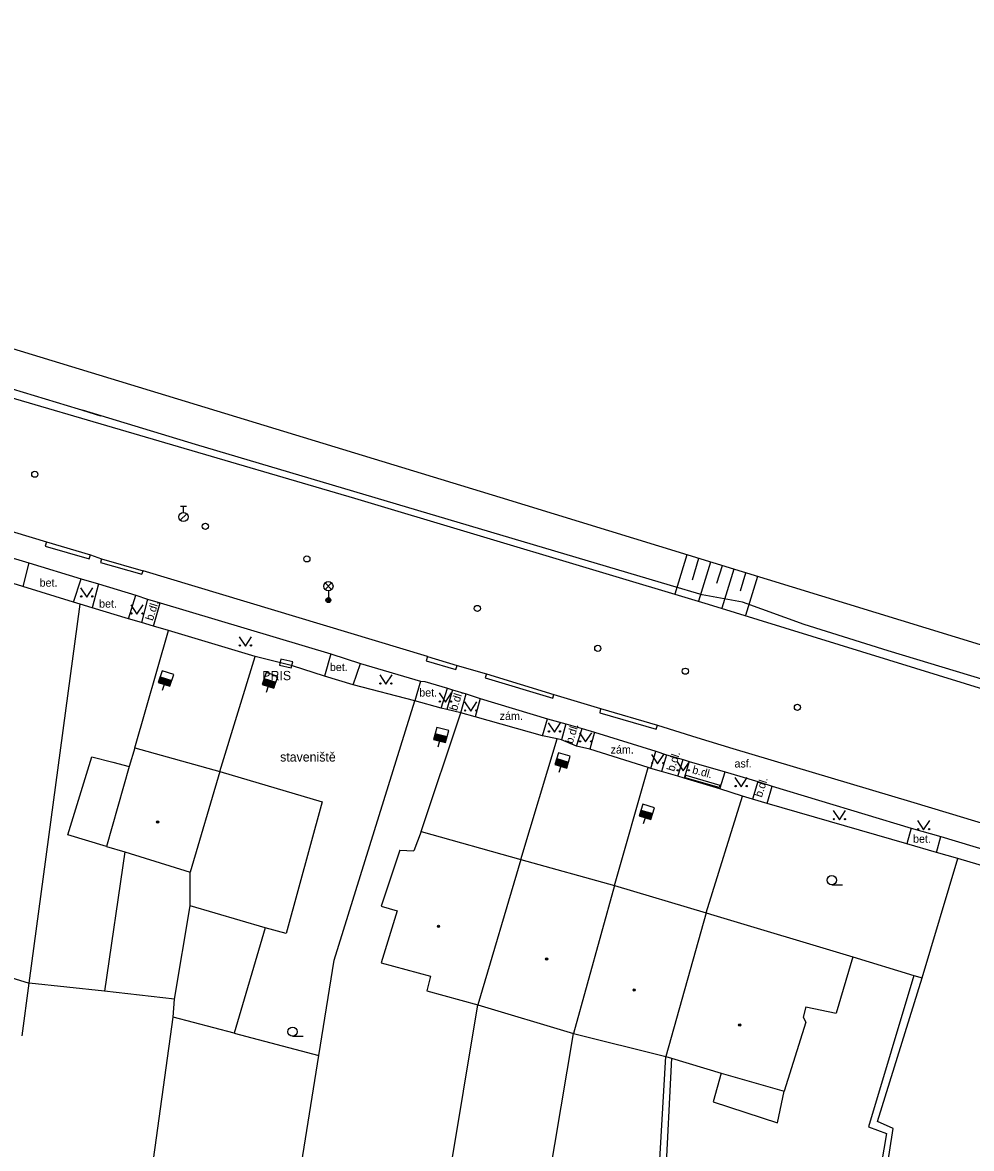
# Model space of a CAD drawing. Extents: x -599951 to -598963, y -1164095 to -1162939.
# Drawn here: x -599865.7 to -599788.6, y -1164037.8 to -1163946.4 of the extents above; entities that cross this region are included whole.
import ezdxf

# ---------------------------------------------------------------- set-up
doc = ezdxf.new("R2010")
doc.units = 0
for name, color, linetype in [('Level 10', 7, 'Continuous'), ('Level 11', 7, 'Continuous'), ('Level 14', 7, 'Continuous'), ('Level 15', 7, 'Continuous'), ('Level 24', 7, 'Continuous'), ('Level 28', 7, 'Continuous'), ('Level 33', 7, 'Continuous'), ('Level 36', 7, 'Continuous'), ('Level 39', 7, 'Continuous'), ('Level 40', 7, 'Continuous'), ('Level 41', 7, 'Continuous'), ('Level 5', 7, 'Continuous')]:
    doc.layers.add(name, color=color, linetype=linetype)

msp = doc.modelspace()

# ---------------------------------------------------------------- linework, layer by layer
at = {"layer": 'Level 10'}
for points in [[(-599870.55, -1163975.72), (-599838.76, -1163985.04)], [(-599877.86, -1163984.33), (-599863.77, -1163988.58)], [(-599838.76, -1163985.04), (-599810.03, -1163993.64)], [(-599863.77, -1163988.58), (-599860.2, -1163989.64)], [(-599860.2, -1163989.64), (-599859.3, -1163989.97)], [(-599859.3, -1163989.97), (-599855.91, -1163990.95)], [(-599832.81, -1163997.89), (-599855.91, -1163990.95)], [(-599810.03, -1163993.64), (-599780.73, -1164002.68)], [(-599832.81, -1163997.89), (-599830.41, -1163998.63)], [(-599830.41, -1163998.63), (-599828.03, -1163999.3)], [(-599828.03, -1163999.3), (-599822.56, -1164000.98)], [(-599822.56, -1164000.98), (-599818.76, -1164002.12)], [(-599818.76, -1164002.12), (-599814.13, -1164003.48)], [(-599814.13, -1164003.48), (-599810.94, -1164004.47), (-599808.03, -1164005.36), (-599793.61, -1164009.68), (-599790.46, -1164010.63), (-599782.22, -1164013.1), (-599779.2, -1164013.99), (-599762.28, -1164019.08), (-599758.99, -1164020.06), (-599752.18, -1164022.09), (-599749.1, -1164022.99), (-599728.07, -1164029.37), (-599727.87, -1164029.43), (-599724.88, -1164030.34), (-599723.05, -1164030.88), (-599720.11, -1164031.75), (-599715.69, -1164033.11)]]:
    msp.add_lwpolyline(points, dxfattribs=at)
at = {"layer": 'Level 11'}
for points in [[(-599701.67, -1164025.68), (-599735.28, -1164015.53), (-599734.93, -1164015.64), (-599737.84, -1164014.76), (-599764.73, -1164006.61), (-599764.17, -1164006.78), (-599768.63, -1164005.43), (-599780.82, -1164001.84), (-599795.4, -1163997.44), (-599802.23, -1163995.31), (-599807.23, -1163993.48), (-599810.52, -1163992.9), (-599813.08, -1163992.13), (-599851.66, -1163980.69), (-599860.84, -1163977.91), (-599859.39, -1163978.35), (-599896.02, -1163967.25), (-599909.01, -1163963.35), (-599920.55, -1163959.65), (-599941.4, -1163951.61), (-599950.74, -1163946.63), (-599950.31, -1163946.86), (-599951.125, -1163946.425)], [(-599893.52, -1163981.85), (-599865.19, -1163990.3)], [(-599865.69, -1163992.22), (-599878.24, -1163988.35)], [(-599863.77, -1163988.58), (-599863.86, -1163988.93), (-599860.3, -1163989.98), (-599860.2, -1163989.64)], [(-599865.19, -1163990.3), (-599865.69, -1163992.22)], [(-599865.19, -1163990.3), (-599860.96, -1163991.58)], [(-599859.3, -1163989.97), (-599859.39, -1163990.27), (-599856.01, -1163991.21), (-599855.91, -1163990.95)], [(-599861.58, -1163993.48), (-599860.96, -1163991.58)], [(-599860.96, -1163991.58), (-599859.54, -1163992.01)], [(-599861.58, -1163993.48), (-599865.69, -1163992.22)], [(-599859.54, -1163992.01), (-599860.05, -1163993.94)], [(-599859.54, -1163992.01), (-599856.51, -1163992.92)], [(-599861.03, -1163993.65), (-599861.58, -1163993.48)], [(-599857.1, -1163994.83), (-599856.51, -1163992.92)], [(-599856.51, -1163992.92), (-599855.56, -1163993.24)], [(-599855.56, -1163993.24), (-599856.05, -1163995.15)], [(-599855.56, -1163993.24), (-599854.52, -1163993.55)], [(-599865.16, -1164024.41), (-599861.03, -1163993.65)], [(-599860.05, -1163993.94), (-599861.03, -1163993.65)], [(-599857.1, -1163994.83), (-599860.05, -1163993.94)], [(-599855.06, -1163995.44), (-599854.52, -1163993.55)], [(-599854.52, -1163993.55), (-599840.68, -1163997.68)], [(-599856.05, -1163995.15), (-599857.1, -1163994.83)], [(-599855.06, -1163995.44), (-599856.05, -1163995.15)], [(-599856.6, -1164005.31), (-599853.86, -1163995.8)], [(-599846.82, -1163997.91), (-599853.86, -1163995.8), (-599855.06, -1163995.44)], [(-599849.68, -1164007.24), (-599846.82, -1163997.91)], [(-599843.79, -1163998.65), (-599846.82, -1163997.91)], [(-599840.68, -1163997.68), (-599841.19, -1163999.49)], [(-599840.68, -1163997.68), (-599838.27, -1163998.46)], [(-599832.81, -1163997.89), (-599832.92, -1163998.25), (-599830.51, -1163998.95), (-599830.41, -1163998.63)], [(-599841.19, -1163999.49), (-599843.79, -1163998.65)], [(-599838.86, -1164000.21), (-599838.27, -1163998.46)], [(-599838.27, -1163998.46), (-599833.39, -1163999.9)], [(-599838.86, -1164000.21), (-599841.19, -1163999.49)], [(-599833.39, -1163999.9), (-599833.86, -1164001.51)], [(-599833.39, -1163999.9), (-599833.05, -1163999.93), (-599831.21, -1164000.48)], [(-599828.03, -1163999.3), (-599828.14, -1163999.64), (-599822.65, -1164001.27), (-599822.56, -1164000.98)], [(-599833.86, -1164001.51), (-599838.86, -1164000.21)], [(-599831.71, -1164002.08), (-599831.21, -1164000.48)], [(-599830.8, -1164000.61), (-599831.25, -1164002.19)], [(-599831.21, -1164000.48), (-599830.8, -1164000.61)], [(-599830.8, -1164000.61), (-599829.67, -1164000.93)], [(-599840.4, -1164022.54), (-599833.86, -1164001.51)], [(-599831.71, -1164002.08), (-599833.86, -1164001.51)], [(-599830.12, -1164002.48), (-599829.67, -1164000.93)], [(-599829.67, -1164000.93), (-599828.54, -1164001.3)], [(-599828.54, -1164001.3), (-599828.94, -1164002.79)], [(-599828.54, -1164001.3), (-599823.07, -1164002.96)], [(-599833.33, -1164012.11), (-599830.12, -1164002.48)], [(-599831.25, -1164002.19), (-599831.71, -1164002.08)], [(-599830.12, -1164002.48), (-599831.25, -1164002.19)], [(-599828.94, -1164002.79), (-599830.12, -1164002.48)], [(-599818.76, -1164002.12), (-599818.82, -1164002.47), (-599814.26, -1164003.81), (-599814.13, -1164003.48)], [(-599823.48, -1164004.33), (-599828.94, -1164002.79)], [(-599823.48, -1164004.33), (-599823.07, -1164002.96)], [(-599823.07, -1164002.96), (-599821.59, -1164003.37)], [(-599821.59, -1164003.37), (-599821.94, -1164004.67)], [(-599821.59, -1164003.37), (-599820.27, -1164003.75)], [(-599822.29, -1164004.59), (-599823.48, -1164004.33)], [(-599820.71, -1164005.18), (-599820.27, -1164003.75)], [(-599820.27, -1164003.75), (-599819.27, -1164004.04)], [(-599819.27, -1164004.04), (-599819.64, -1164005.42)], [(-599819.27, -1164004.04), (-599814.28, -1164005.58)], [(-599825.23, -1164014.39), (-599822.29, -1164004.59)], [(-599821.94, -1164004.67), (-599822.29, -1164004.59)], [(-599820.71, -1164005.18), (-599821.94, -1164004.67)], [(-599819.64, -1164005.42), (-599820.71, -1164005.18)], [(-599862.04, -1164012.37), (-599860.08, -1164006.05)], [(-599860.08, -1164006.05), (-599858.37, -1164006.49)], [(-599814.89, -1164006.92), (-599819.64, -1164005.42)], [(-599814.69, -1164006.98), (-599814.28, -1164005.58)], [(-599814.28, -1164005.58), (-599813.4, -1164005.88)], [(-599813.4, -1164005.88), (-599813.82, -1164007.23)], [(-599813.4, -1164005.88), (-599812.07, -1164006.25)], [(-599812.48, -1164007.61), (-599812.07, -1164006.25)], [(-599812.07, -1164006.25), (-599811.56, -1164006.41)], [(-599858.37, -1164006.49), (-599857.04, -1164006.84)], [(-599849.68, -1164007.24), (-599841.38, -1164009.69)], [(-599817.63, -1164016.49), (-599814.89, -1164006.92)], [(-599814.69, -1164006.98), (-599814.89, -1164006.92)], [(-599813.82, -1164007.23), (-599814.69, -1164006.98)], [(-599812.48, -1164007.61), (-599813.82, -1164007.23)], [(-599811.56, -1164006.41), (-599811.98, -1164007.78)], [(-599811.56, -1164006.41), (-599808.64, -1164007.26)], [(-599811.98, -1164007.78), (-599812.48, -1164007.61)], [(-599809.08, -1164008.64), (-599811.98, -1164007.78)], [(-599809.08, -1164008.64), (-599808.64, -1164007.26)], [(-599808.64, -1164007.26), (-599805.99, -1164008.05)], [(-599805.99, -1164008.05), (-599806.42, -1164009.47)], [(-599805.99, -1164008.05), (-599804.82, -1164008.42)], [(-599807.23, -1164009.23), (-599809.08, -1164008.64)], [(-599805.24, -1164009.82), (-599804.82, -1164008.42)], [(-599804.82, -1164008.42), (-599793.55, -1164011.83)], [(-599841.38, -1164009.69), (-599844.29, -1164020.39)], [(-599810.2, -1164018.7), (-599807.23, -1164009.23)], [(-599806.42, -1164009.47), (-599807.23, -1164009.23)], [(-599805.24, -1164009.82), (-599806.42, -1164009.47)], [(-599793.89, -1164013.12), (-599805.24, -1164009.82)], [(-599858.89, -1164013.32), (-599862.04, -1164012.37)], [(-599793.55, -1164011.83), (-599793.89, -1164013.12)], [(-599793.55, -1164011.83), (-599791.14, -1164012.52)], [(-599791.49, -1164013.82), (-599791.14, -1164012.52)], [(-599791.14, -1164012.52), (-599782.8, -1164015.03)], [(-599791.49, -1164013.82), (-599793.89, -1164013.12)], [(-599857.41, -1164013.77), (-599859.04, -1164025.06)], [(-599792.65, -1164023.99), (-599789.75, -1164014.31)], [(-599789.75, -1164014.31), (-599791.49, -1164013.82)], [(-599783.09, -1164016.27), (-599789.75, -1164014.31)], [(-599852.09, -1164018.14), (-599852.09, -1164015.4)], [(-599853.36, -1164025.72), (-599852.09, -1164018.14)], [(-599846.01, -1164019.93), (-599852.09, -1164018.14)], [(-599846.01, -1164019.93), (-599848.53, -1164028.49)], [(-599844.29, -1164020.39), (-599846.01, -1164019.93)], [(-599873.16, -1164021.95), (-599865.16, -1164024.41)], [(-599843.8, -1164043.83), (-599841.64, -1164030.3), (-599840.4, -1164022.54)], [(-599798.28, -1164022.29), (-599793.32, -1164023.79)], [(-599865.73, -1164028.69), (-599865.16, -1164024.41)], [(-599859.04, -1164025.06), (-599865.16, -1164024.41)], [(-599793.32, -1164023.79), (-599797.01, -1164036.08)], [(-599796.27, -1164035.66), (-599792.65, -1164023.99)], [(-599793.32, -1164023.79), (-599792.65, -1164023.99)], [(-599853.36, -1164025.72), (-599859.04, -1164025.06)], [(-599853.48, -1164027.19), (-599853.36, -1164025.72)], [(-599832.23, -1164047.22), (-599828.73, -1164026.17)], [(-599855.3, -1164040.31), (-599853.48, -1164027.19)], [(-599848.53, -1164028.49), (-599853.48, -1164027.19)], [(-599848.53, -1164028.49), (-599841.64, -1164030.3)], [(-599824.49, -1164049.43), (-599820.97, -1164028.51)], [(-599814.1, -1164041.06), (-599813.48, -1164030.38)], [(-599813, -1164030.52), (-599813.51, -1164040.63)], [(-599808.98, -1164031.73), (-599809.61, -1164034.05)], [(-599804.39, -1164035.76), (-599803.85, -1164033.18)], [(-599809.61, -1164034.05), (-599804.39, -1164035.76)], [(-599797.01, -1164036.08), (-599795.56, -1164036.62)], [(-599796.56, -1164046.19), (-599795.01, -1164036.21)], [(-599795.01, -1164036.21), (-599796.27, -1164035.66)], [(-599795.56, -1164036.62), (-599797.03, -1164045.38)]]:
    msp.add_lwpolyline(points, dxfattribs=at)
at = {"layer": 'Level 14'}
for points in [[(-599826.93, -1163985), (-599910.26, -1163959.57)], [(-599740.01, -1164011.65), (-599740.09, -1164011.62), (-599826.93, -1163985)]]:
    msp.add_lwpolyline(points, dxfattribs=at)
at = {"layer": 'Level 15'}
for points in [[(-599811.77, -1163989.65), (-599812.74, -1163992.83)], [(-599810.81, -1163989.94), (-599811.34, -1163991.69)], [(-599809.85, -1163990.24), (-599810.82, -1163993.4)], [(-599808.9, -1163990.53), (-599809.34, -1163991.98)], [(-599807.94, -1163990.82), (-599808.91, -1163993.98)], [(-599806.99, -1163991.12), (-599807.44, -1163992.6)], [(-599806.03, -1163991.41), (-599807, -1163994.57)]]:
    msp.add_lwpolyline(points, dxfattribs=at)
at = {"layer": 'Level 24'}
msp.add_lwpolyline([(-599844.854, -1163998.597), (-599843.882, -1163998.829), (-599843.766, -1163998.343), (-599844.738, -1163998.11)], close=True, dxfattribs=at)
msp.add_lwpolyline([(-599811.85, -1164007.54), (-599809.08, -1164008.34), (-599809.14, -1164008.54), (-599811.91, -1164007.74), (-599811.85, -1164007.54)], dxfattribs=at)
at = {"layer": 'Level 28'}
for p, q in [((-599852.89, -1163985.695), (-599852.39, -1163985.695)), ((-599852.64, -1163986.195), (-599852.64, -1163985.695)), ((-599852.898, -1163986.842), (-599852.368, -1163986.312)), ((-599854.659, -1163999.916), (-599853.708, -1164000.225)), ((-599854.644, -1163999.868), (-599853.693, -1164000.177)), ((-599854.628, -1163999.821), (-599853.677, -1164000.13)), ((-599854.613, -1163999.773), (-599853.662, -1164000.082)), ((-599854.597, -1163999.726), (-599853.646, -1164000.035)), ((-599854.582, -1163999.678), (-599853.631, -1163999.987)), ((-599854.566, -1163999.631), (-599853.615, -1163999.94)), ((-599854.551, -1163999.583), (-599853.6, -1163999.892)), ((-599854.536, -1163999.536), (-599853.584, -1163999.844)), ((-599846.163, -1163999.923), (-599845.212, -1164000.232)), ((-599846.147, -1163999.876), (-599845.196, -1164000.185)), ((-599846.132, -1163999.828), (-599845.181, -1164000.137)), ((-599846.116, -1163999.781), (-599845.165, -1164000.09)), ((-599846.101, -1163999.733), (-599845.15, -1164000.042)), ((-599846.086, -1163999.686), (-599845.134, -1163999.994)), ((-599854.675, -1163999.964), (-599853.723, -1164000.272)), ((-599854.214, -1164000.166), (-599854.378, -1164000.67)), ((-599846.225, -1164000.114), (-599845.273, -1164000.422)), ((-599846.209, -1164000.066), (-599845.258, -1164000.375)), ((-599846.194, -1164000.018), (-599845.243, -1164000.327)), ((-599846.178, -1163999.971), (-599845.227, -1164000.28)), ((-599845.764, -1164000.316), (-599845.928, -1164000.82)), ((-599832.284, -1164004.479), (-599831.318, -1164004.737)), ((-599832.271, -1164004.43), (-599831.305, -1164004.689)), ((-599832.258, -1164004.382), (-599831.292, -1164004.641)), ((-599832.245, -1164004.334), (-599831.279, -1164004.593)), ((-599832.232, -1164004.286), (-599831.266, -1164004.544)), ((-599832.219, -1164004.237), (-599831.253, -1164004.496)), ((-599832.206, -1164004.189), (-599831.24, -1164004.448)), ((-599832.193, -1164004.141), (-599831.227, -1164004.399)), ((-599832.309, -1164004.575), (-599831.343, -1164004.834)), ((-599832.296, -1164004.527), (-599831.33, -1164004.786)), ((-599831.839, -1164004.753), (-599831.976, -1164005.265)), ((-599822.358, -1164006.282), (-599821.4, -1164006.569)), ((-599822.343, -1164006.234), (-599821.385, -1164006.521)), ((-599822.329, -1164006.187), (-599821.371, -1164006.473)), ((-599822.458, -1164006.618), (-599821.5, -1164006.905)), ((-599822.444, -1164006.57), (-599821.486, -1164006.857)), ((-599822.429, -1164006.522), (-599821.471, -1164006.809)), ((-599822.415, -1164006.474), (-599821.457, -1164006.761)), ((-599822.401, -1164006.426), (-599821.443, -1164006.713)), ((-599822.386, -1164006.378), (-599821.428, -1164006.665)), ((-599822.372, -1164006.33), (-599821.414, -1164006.617)), ((-599821.993, -1164006.809), (-599822.146, -1164007.317)), ((-599815.619, -1164010.796), (-599814.662, -1164011.086)), ((-599815.605, -1164010.748), (-599814.648, -1164011.038)), ((-599815.59, -1164010.7), (-599814.633, -1164010.99)), ((-599815.576, -1164010.652), (-599814.619, -1164010.942)), ((-599815.561, -1164010.604), (-599814.604, -1164010.894)), ((-599815.547, -1164010.556), (-599814.59, -1164010.846)), ((-599815.532, -1164010.509), (-599814.575, -1164010.799)), ((-599815.518, -1164010.461), (-599814.561, -1164010.751)), ((-599815.503, -1164010.413), (-599814.546, -1164010.703)), ((-599815.489, -1164010.365), (-599814.531, -1164010.655)), ((-599815.155, -1164010.989), (-599815.309, -1164011.496))]:
    msp.add_line(p, q, dxfattribs=at)
for points in [[(-599854.69, -1164000.011), (-599853.739, -1164000.32), (-599853.43, -1163999.369), (-599854.381, -1163999.06)], [(-599846.24, -1164000.161), (-599845.289, -1164000.47), (-599844.98, -1163999.519), (-599845.931, -1163999.21)], [(-599832.322, -1164004.624), (-599831.356, -1164004.882), (-599831.098, -1164003.916), (-599832.064, -1164003.658)], [(-599822.472, -1164006.665), (-599821.515, -1164006.952), (-599821.228, -1164005.995), (-599822.185, -1164005.708)], [(-599815.634, -1164010.843), (-599814.677, -1164011.134), (-599814.386, -1164010.177), (-599815.343, -1164009.886)]]:
    msp.add_lwpolyline(points, close=True, dxfattribs=at)
for centre, radius in [((-599864.71, -1163983.1), 0.25), ((-599852.64, -1163986.57), 0.375), ((-599850.86, -1163987.33), 0.25), ((-599842.62, -1163989.97), 0.25), ((-599828.77, -1163994), 0.25), ((-599818.99, -1163997.24), 0.25), ((-599811.88, -1163999.09), 0.25), ((-599802.78, -1164002.03), 0.25)]:
    msp.add_circle(centre, radius, dxfattribs=at)
at = {"layer": 'Level 33'}
for p, q in [((-599841.135, -1163992.46), (-599840.605, -1163991.93)), ((-599841.135, -1163991.93), (-599840.605, -1163992.46)), ((-599840.87, -1163992.57), (-599840.87, -1163993.32))]:
    msp.add_line(p, q, dxfattribs=at)
for centre, radius in [((-599840.87, -1163992.195), 0.375), ((-599840.87, -1163993.32), 0.2), ((-599840.87, -1163993.32), 0.145), ((-599840.87, -1163993.32), 0.0876)]:
    msp.add_circle(centre, radius, dxfattribs=at)
at = {"layer": 'Level 36'}
for p, q in [((-599799.99, -1164016.435), (-599799.115, -1164016.435)), ((-599843.78, -1164028.735), (-599842.905, -1164028.735))]:
    msp.add_line(p, q, dxfattribs=at)
for points in [[(-599860.99, -1163992.32), (-599860.49, -1163993.07), (-599859.99, -1163992.32)], [(-599856.92, -1163993.7), (-599856.42, -1163994.45), (-599855.92, -1163993.7)], [(-599848.11, -1163996.3), (-599847.61, -1163997.05), (-599847.11, -1163996.3)], [(-599836.7, -1163999.39), (-599836.2, -1164000.14), (-599835.7, -1163999.39)], [(-599831.87, -1164000.86), (-599831.37, -1164001.61), (-599830.87, -1164000.86)], [(-599829.81, -1164001.58), (-599829.31, -1164002.33), (-599828.81, -1164001.58)], [(-599823.01, -1164003.28), (-599822.51, -1164004.03), (-599822.01, -1164003.28)], [(-599820.48, -1164004.09), (-599819.98, -1164004.84), (-599819.48, -1164004.09)], [(-599814.63, -1164005.86), (-599814.13, -1164006.61), (-599813.63, -1164005.86)], [(-599812.55, -1164006.44), (-599812.05, -1164007.19), (-599811.55, -1164006.44)], [(-599807.85, -1164007.72), (-599807.35, -1164008.47), (-599806.85, -1164007.72)], [(-599799.87, -1164010.41), (-599799.37, -1164011.16), (-599798.87, -1164010.41)], [(-599793.03, -1164011.21), (-599792.53, -1164011.96), (-599792.03, -1164011.21)]]:
    msp.add_lwpolyline(points, dxfattribs=at)
for centre, radius in [((-599860.94, -1163993.02), 0.05), ((-599860.041, -1163993.02), 0.05), ((-599856.87, -1163994.4), 0.05), ((-599855.971, -1163994.4), 0.05), ((-599848.06, -1163997), 0.05), ((-599847.161, -1163997), 0.05), ((-599836.65, -1164000.09), 0.05), ((-599835.751, -1164000.09), 0.05), ((-599831.82, -1164001.56), 0.05), ((-599830.921, -1164001.56), 0.05), ((-599829.76, -1164002.28), 0.05), ((-599828.861, -1164002.28), 0.05), ((-599822.96, -1164003.98), 0.05), ((-599822.061, -1164003.98), 0.05), ((-599820.43, -1164004.79), 0.05), ((-599819.531, -1164004.79), 0.05), ((-599814.58, -1164006.56), 0.05), ((-599813.681, -1164006.56), 0.05), ((-599812.5, -1164007.14), 0.05), ((-599811.601, -1164007.14), 0.05), ((-599807.8, -1164008.42), 0.05), ((-599806.901, -1164008.42), 0.05), ((-599799.82, -1164011.11), 0.05), ((-599798.921, -1164011.11), 0.05), ((-599792.98, -1164011.91), 0.05), ((-599792.081, -1164011.91), 0.05), ((-599799.99, -1164016.06), 0.375), ((-599843.78, -1164028.36), 0.375)]:
    msp.add_circle(centre, radius, dxfattribs=at)
at = {"layer": 'Level 39'}
for centre, radius in [((-599854.74, -1164011.33), 0.09), ((-599854.74, -1164011.33), 0.0398), ((-599831.93, -1164019.81), 0.09), ((-599831.93, -1164019.81), 0.0398), ((-599823.15, -1164022.46), 0.09), ((-599823.15, -1164022.46), 0.0398), ((-599816.04, -1164024.98), 0.09), ((-599816.04, -1164024.98), 0.0398), ((-599807.47, -1164027.81), 0.09), ((-599807.47, -1164027.81), 0.0398)]:
    msp.add_circle(centre, radius, dxfattribs=at)
at = {"layer": 'Level 5'}
for points in [[(-599856.6, -1164005.31), (-599857.04, -1164006.84)], [(-599856.6, -1164005.31), (-599849.68, -1164007.24)], [(-599857.04, -1164006.84), (-599858.89, -1164013.32)], [(-599849.68, -1164007.24), (-599852.09, -1164015.4)], [(-599833.33, -1164012.11), (-599833.92, -1164013.68)], [(-599833.33, -1164012.11), (-599825.23, -1164014.39)], [(-599858.89, -1164013.32), (-599857.41, -1164013.77)], [(-599835.07, -1164013.61), (-599836.58, -1164018.16)], [(-599835.07, -1164013.61), (-599833.92, -1164013.68)], [(-599857.41, -1164013.77), (-599852.09, -1164015.4)], [(-599825.23, -1164014.39), (-599828.73, -1164026.17)], [(-599825.23, -1164014.39), (-599817.63, -1164016.49)], [(-599817.63, -1164016.49), (-599820.97, -1164028.51)], [(-599817.63, -1164016.49), (-599810.2, -1164018.7)], [(-599836.58, -1164018.16), (-599835.28, -1164018.56)], [(-599835.28, -1164018.56), (-599836.59, -1164022.78)], [(-599810.2, -1164018.7), (-599813.48, -1164030.38)], [(-599810.2, -1164018.7), (-599809.56, -1164018.9)], [(-599809.56, -1164018.9), (-599798.28, -1164022.29)], [(-599836.59, -1164022.78), (-599832.59, -1164023.85)], [(-599798.28, -1164022.29), (-599799.63, -1164026.86)], [(-599832.59, -1164023.85), (-599832.88, -1164025.05)], [(-599832.88, -1164025.05), (-599828.73, -1164026.17)], [(-599828.73, -1164026.17), (-599820.97, -1164028.51)], [(-599802.09, -1164026.33), (-599802.31, -1164027.19)], [(-599802.09, -1164026.33), (-599799.63, -1164026.86)], [(-599802.31, -1164027.19), (-599802.1, -1164027.59)], [(-599802.1, -1164027.59), (-599803.85, -1164033.18)], [(-599820.97, -1164028.51), (-599813.48, -1164030.38)], [(-599813.48, -1164030.38), (-599813, -1164030.52)], [(-599813, -1164030.52), (-599808.98, -1164031.73)], [(-599808.98, -1164031.73), (-599803.85, -1164033.18)]]:
    msp.add_lwpolyline(points, dxfattribs=at)

# ---------------------------------------------------------------- texts
at = {"layer": 'Level 40'}
for s, p in [('bet.', (-599864.32, -1163992.23)), ('bet.', (-599859.49, -1163993.93)), ('bet.', (-599840.75, -1163999.08)), ('bet.', (-599833.49, -1164001.15)), ('zám.', (-599826.96, -1164003.05)), ('zám.', (-599817.95, -1164005.78)), ('asf.', (-599807.89, -1164006.91)), ('bet.', (-599793.39, -1164013.02))]:
    msp.add_text(s, height=0.65, dxfattribs=at).set_placement(p)
for rotation, p in [(72.34, (-599855.13, -1163995.04)), (72.34, (-599830.44, -1164002.35)), (72.34, (-599821.04, -1164005.03)), (72.34, (-599812.79, -1164007.28)), (344.97, (-599811.37, -1164007.37)), (72.34, (-599805.67, -1164009.38))]:
    msp.add_text('b.dl.', height=0.65, rotation=rotation, dxfattribs=at).set_placement(p)
at = {"layer": 'Level 41'}
for s, p in [('PRIS', (-599846.24, -1163999.82)), ('staveniště', (-599844.79, -1164006.43))]:
    msp.add_text(s, height=0.75, dxfattribs=at).set_placement(p)

doc.saveas('drawing.dxf')
